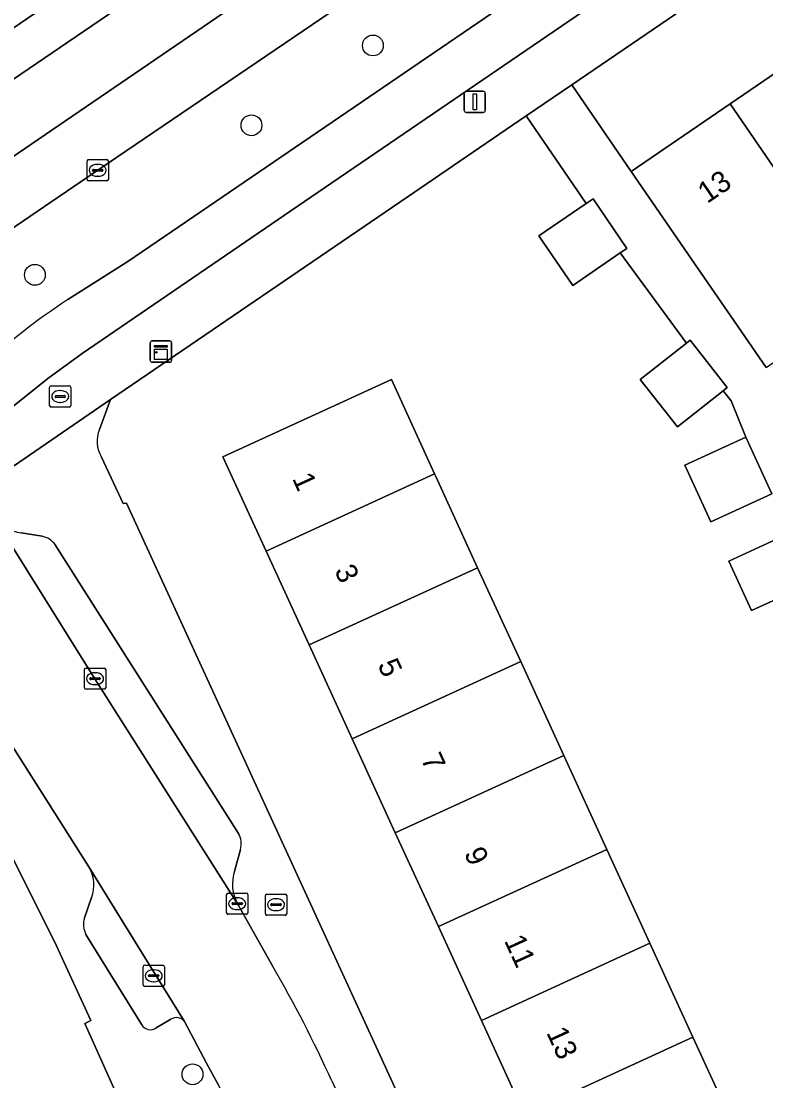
# Model space of a CAD drawing. Extents: x 158086 to 159499, y 382904 to 383981.
# Drawn here: x 158772.55 to 158807.5, y 383708.51 to 383758.27 of the extents above; entities that cross this region are included whole.
import ezdxf

# ---------------------------------------------------------------- set-up
doc = ezdxf.new("R2010")
doc.units = 0
for name, color, linetype in [('IMGEO_Berm_groen', 7, 'Continuous'), ('IMGEO_Boom', 7, 'Continuous'), ('IMGEO_Brandkraan', 7, 'Continuous'), ('IMGEO_Erf', 7, 'Continuous'), ('IMGEO_Fietspad_gesloten', 7, 'Continuous'), ('IMGEO_Kast', 7, 'Continuous'), ('IMGEO_Kolk', 7, 'Continuous'), ('IMGEO_Lichtmast', 7, 'Continuous'), ('IMGEO_OVBaan_gesloten', 7, 'Continuous'), ('IMGEO_Pand', 7, 'Continuous'), ('IMGEO_Pand_nummerreeks', 7, 'Continuous'), ('IMGEO_Parkeervlak_open', 7, 'Continuous'), ('IMGEO_Rijbaan_lokaal_open', 7, 'Continuous'), ('IMGEO_Rijbaan_regionaal_gesloten', 7, 'Continuous'), ('IMGEO_Voetpad_open', 7, 'Continuous')]:
    doc.layers.add(name, color=color, linetype=linetype)

msp = doc.modelspace()

# ---------------------------------------------------------------- linework, layer by layer
at = {"layer": 'IMGEO_Berm_groen'}
for points in [[(158816.658, 383788.049), (158813.142, 383785.66), (158802.02, 383778.056), (158799.449, 383776.309), (158799.334, 383776.475), (158760.515, 383750), (158741.235, 383736.851), (158728.671, 383728.342), (158728.795, 383728.156), (158724.492, 383725.179), (158710.677, 383715.822)], [(158774.741, 383745.191), (158777.556, 383746.976), (158802.55, 383764.044), (158822.201, 383777.465), (158823.485, 383778.528)], [(158721.102, 383720.77), (158742.613, 383735.409), (158764.029, 383750), (158798.018, 383773.157)], [(158805.825, 383771.473), (158789.734, 383760.506), (158776.14, 383751.265), (158774.283, 383750), (158771.627, 383748.191), (158772.08, 383747.476), (158760.127, 383739.477), (158760.362, 383739.126), (158760.643, 383738.713)]]:
    msp.add_lwpolyline(points, dxfattribs=at)
msp.add_arc((158791.144, 383719.983), 30.075, 123.0517, 133.1374, dxfattribs=at)
at = {"layer": 'IMGEO_Boom'}
for centre in [(158789.06, 383757.129), (158783.358, 383753.378), (158773.193, 383746.354), (158780.593, 383708.812)]:
    msp.add_circle(centre, 0.489, dxfattribs=at)
at = {"layer": 'IMGEO_Brandkraan'}
for p, q in [((158773.881, 383740.217), (158773.881, 383741.069)), ((158773.956, 383741.143), (158774.808, 383741.143)), ((158774.882, 383741.069), (158774.882, 383740.217)), ((158774.14, 383740.637), (158774.14, 383740.649)), ((158774.578, 383740.6), (158774.18, 383740.6)), ((158774.183, 383740.686), (158774.581, 383740.686)), ((158774.369, 383740.923), (158774.394, 383740.923)), ((158774.624, 383740.649), (158774.624, 383740.637)), ((158774.808, 383740.143), (158773.956, 383740.143)), ((158774.392, 383740.363), (158774.367, 383740.363)), ((158784.013, 383716.351), (158784.013, 383717.203)), ((158784.088, 383717.277), (158784.94, 383717.277)), ((158785.014, 383717.203), (158785.014, 383716.351)), ((158784.272, 383716.771), (158784.272, 383716.783)), ((158784.71, 383716.734), (158784.312, 383716.734)), ((158784.315, 383716.82), (158784.713, 383716.82)), ((158784.501, 383717.057), (158784.526, 383717.057)), ((158784.756, 383716.783), (158784.756, 383716.771)), ((158784.94, 383716.277), (158784.088, 383716.277)), ((158784.524, 383716.497), (158784.499, 383716.497))]:
    msp.add_line(p, q, dxfattribs=at)
for points in [[(158773.881, 383740.217), (158773.881, 383741.069)], [(158773.956, 383741.143), (158774.808, 383741.143)], [(158774.882, 383741.069), (158774.882, 383740.217)], [(158774.808, 383740.143), (158773.956, 383740.143)], [(158784.013, 383716.351), (158784.013, 383717.203)], [(158784.088, 383717.277), (158784.94, 383717.277)], [(158785.014, 383717.203), (158785.014, 383716.351)], [(158784.94, 383716.277), (158784.088, 383716.277)]]:
    msp.add_lwpolyline(points, dxfattribs=at)
for centre, radius, start, end in [((158773.958, 383741.067), 0.0765, 91.552, 178.448), ((158773.958, 383741.067), 0.0765, 91.552, 178.448), ((158774.806, 383741.067), 0.0765, 1.552, 88.448), ((158774.806, 383741.067), 0.0765, 1.552, 88.448), ((158774.18, 383740.646), 0.0403, 85.8775, 175.7526), ((158774.177, 383740.636), 0.0366, 178.938, 274.7102), ((158774.581, 383740.643), 0.043, 264.8664, 352.4533), ((158774.585, 383740.648), 0.0386, 1.7309, 96.639), ((158773.958, 383740.219), 0.0765, 181.552, 268.448), ((158773.958, 383740.219), 0.0765, 181.552, 268.448), ((158774.806, 383740.219), 0.0765, 271.552, 358.448), ((158774.806, 383740.219), 0.0765, 271.552, 358.448), ((158784.09, 383717.201), 0.0765, 91.552, 178.448), ((158784.09, 383717.201), 0.0765, 91.552, 178.448), ((158784.938, 383717.201), 0.0765, 1.552, 88.448), ((158784.938, 383717.201), 0.0765, 1.552, 88.448), ((158784.312, 383716.78), 0.0403, 85.8775, 175.7526), ((158784.309, 383716.77), 0.0366, 178.938, 274.7102), ((158784.713, 383716.777), 0.043, 264.8664, 352.4533), ((158784.717, 383716.782), 0.0386, 1.7309, 96.639), ((158784.09, 383716.353), 0.0765, 181.552, 268.448), ((158784.09, 383716.353), 0.0765, 181.552, 268.448), ((158784.938, 383716.353), 0.0765, 271.552, 358.448), ((158784.938, 383716.353), 0.0765, 271.552, 358.448)]:
    msp.add_arc(centre, radius, start, end, dxfattribs=at)
for centre, major_axis, ratio, start_param, end_param in [((158774.368, 383740.643), (-0.387, 0.002), 0.722429, 4.712389, 7.853982), ((158774.393, 383740.643), (-0.39, 0.002), 0.717154, 1.570796, 4.712389), ((158784.5, 383716.777), (-0.387, 0.002), 0.722429, 4.712389, 7.853982), ((158784.525, 383716.777), (-0.39, 0.002), 0.717154, 1.570796, 4.712389)]:
    msp.add_ellipse(centre, major_axis=major_axis, ratio=ratio, start_param=start_param, end_param=end_param, dxfattribs=at)
at = {"layer": 'IMGEO_Erf'}
for points in [[(158828.287, 383775.67), (158798.403, 383755.28), (158801.18, 383751.21), (158805.832, 383754.388), (158809.98, 383757.221), (158815.523, 383761.008)], [(158807.793, 383736.077), (158804.919, 383734.759), (158803.698, 383737.422), (158806.572, 383738.74), (158805.879, 383740.432), (158805.505, 383740.907), (158803.354, 383739.218), (158801.608, 383741.441), (158803.777, 383743.145), (158800.669, 383747.382), (158798.442, 383745.86), (158796.852, 383748.189), (158799.065, 383749.7), (158796.257, 383753.816), (158790.665, 383750), (158776.735, 383740.495), (158776.222, 383739.093)], [(158796.175, 383706.929), (158794.154, 383711.338), (158792.132, 383715.748), (158790.11, 383720.157), (158788.089, 383724.567), (158786.067, 383728.975), (158784.045, 383733.385), (158782.018, 383737.807), (158789.927, 383741.433), (158791.954, 383737.012), (158792.011, 383736.888), (158793.976, 383732.602), (158795.998, 383728.192), (158798.02, 383723.783), (158800.041, 383719.374), (158802.063, 383714.964), (158804.085, 383710.556), (158806.107, 383706.145)], [(158776.323, 383737.792), (158777.33, 383735.613), (158777.497, 383735.633), (158789.206, 383710.108), (158805.585, 383674.403)], [(158809.688, 383731.896), (158806.834, 383730.587), (158805.766, 383732.916), (158808.62, 383734.225)], [(158781.227, 383699.02), (158778.013, 383705.686), (158775.541, 383711.2), (158775.817, 383711.336), (158774.551, 383714.086), (158774.133, 383715.014), (158771.947, 383719.354), (158771.002, 383721.244), (158769.87, 383723.052), (158768.732, 383724.768), (158765.785, 383728.593)]]:
    msp.add_lwpolyline(points, dxfattribs=at)
msp.add_arc((158777.546, 383738.541), 1.434, 157.3799, 211.4984, dxfattribs=at)
at = {"layer": 'IMGEO_Fietspad_gesloten'}
for points in [[(158830.354, 383779.781), (158827.596, 383781.298), (158826.331, 383780.469), (158823.485, 383778.528), (158822.201, 383777.465), (158802.55, 383764.044), (158777.556, 383746.976), (158774.741, 383745.191)], [(158732.131, 383712.285), (158735.219, 383714.375), (158747.675, 383722.852), (158762.47, 383732.937), (158763.384, 383733.529), (158765.012, 383734.699), (158766.61, 383735.911), (158770.209, 383738.701), (158772.212, 383740.22), (158773.808, 383741.481), (158775.412, 383742.665), (158786.151, 383750), (158825.828, 383777.101), (158827.694, 383778.373)]]:
    msp.add_lwpolyline(points, dxfattribs=at)
msp.add_arc((158791.144, 383719.983), 30.075, 123.0517, 133.1374, dxfattribs=at)
at = {"layer": 'IMGEO_Kast'}
for p, q in [((158778.61, 383742.325), (158778.61, 383743.166)), ((158778.61, 383743.166), (158778.61, 383742.325)), ((158778.685, 383743.25), (158779.526, 383743.25)), ((158779.526, 383743.25), (158778.685, 383743.25)), ((158779.61, 383743.175), (158779.61, 383742.334)), ((158779.61, 383742.334), (158779.61, 383743.175)), ((158779.535, 383742.25), (158778.694, 383742.25)), ((158778.694, 383742.25), (158779.535, 383742.25))]:
    msp.add_line(p, q, dxfattribs=at)
for points in [[(158778.805, 383743.04), (158779.405, 383743.04), (158779.405, 383742.955), (158778.805, 383742.955), (158778.805, 383743.04)], [(158778.805, 383742.865), (158779.405, 383742.865), (158779.405, 383742.376), (158778.805, 383742.376), (158778.805, 383742.865)]]:
    msp.add_lwpolyline(points, dxfattribs=at)
msp.add_circle((158778.889, 383742.714), 0.0377, dxfattribs=at)
for centre, start, end in [((158778.688, 383743.172), 92.4484, 184.2845), ((158778.688, 383743.172), 92.4484, 184.2845), ((158779.532, 383743.172), 2.4484, 94.2845), ((158779.532, 383743.172), 2.4484, 94.2845), ((158778.688, 383742.328), 182.4484, 274.2845), ((158778.688, 383742.328), 182.4484, 274.2845), ((158779.532, 383742.328), 272.4484, 4.2845), ((158779.532, 383742.328), 272.4484, 4.2845)]:
    msp.add_arc(centre, 0.0779, start, end, dxfattribs=at)
at = {"layer": 'IMGEO_Kolk'}
for p, q in [((158775.64, 383750.838), (158775.64, 383751.69)), ((158775.715, 383751.764), (158776.567, 383751.764)), ((158776.128, 383751.544), (158776.153, 383751.544)), ((158776.641, 383751.69), (158776.641, 383750.838)), ((158775.899, 383751.258), (158775.899, 383751.27)), ((158776.337, 383751.221), (158775.939, 383751.221)), ((158775.942, 383751.307), (158776.34, 383751.307)), ((158776.151, 383750.984), (158776.126, 383750.984)), ((158776.383, 383751.27), (158776.383, 383751.258)), ((158776.567, 383750.764), (158775.715, 383750.764)), ((158775.517, 383726.965), (158775.517, 383727.817)), ((158775.592, 383727.891), (158776.444, 383727.891)), ((158776.005, 383727.671), (158776.03, 383727.671)), ((158776.518, 383727.817), (158776.518, 383726.965)), ((158775.776, 383727.385), (158775.776, 383727.397)), ((158776.214, 383727.348), (158775.816, 383727.348)), ((158775.819, 383727.434), (158776.217, 383727.434)), ((158776.028, 383727.111), (158776.003, 383727.111)), ((158776.26, 383727.397), (158776.26, 383727.385)), ((158776.444, 383726.891), (158775.592, 383726.891)), ((158782.188, 383716.398), (158782.188, 383717.25)), ((158782.263, 383717.324), (158783.115, 383717.324)), ((158783.189, 383717.25), (158783.189, 383716.398)), ((158782.447, 383716.818), (158782.447, 383716.83)), ((158782.885, 383716.781), (158782.487, 383716.781)), ((158782.49, 383716.867), (158782.888, 383716.867)), ((158782.676, 383717.104), (158782.701, 383717.104)), ((158782.931, 383716.83), (158782.931, 383716.818)), ((158783.115, 383716.324), (158782.263, 383716.324)), ((158782.699, 383716.544), (158782.674, 383716.544)), ((158778.271, 383713.014), (158778.271, 383713.866)), ((158778.346, 383713.94), (158779.198, 383713.94)), ((158778.759, 383713.72), (158778.784, 383713.72)), ((158779.272, 383713.866), (158779.272, 383713.014)), ((158778.53, 383713.434), (158778.53, 383713.446)), ((158778.968, 383713.397), (158778.57, 383713.397)), ((158778.573, 383713.483), (158778.971, 383713.483)), ((158778.782, 383713.16), (158778.757, 383713.16)), ((158779.014, 383713.446), (158779.014, 383713.434)), ((158779.198, 383712.94), (158778.346, 383712.94))]:
    msp.add_line(p, q, dxfattribs=at)
for points in [[(158775.64, 383750.838), (158775.64, 383751.69)], [(158775.715, 383751.764), (158776.567, 383751.764)], [(158776.641, 383751.69), (158776.641, 383750.838)], [(158776.567, 383750.764), (158775.715, 383750.764)], [(158775.517, 383726.965), (158775.517, 383727.817)], [(158775.592, 383727.891), (158776.444, 383727.891)], [(158776.518, 383727.817), (158776.518, 383726.965)], [(158776.444, 383726.891), (158775.592, 383726.891)], [(158782.188, 383716.398), (158782.188, 383717.25)], [(158782.263, 383717.324), (158783.115, 383717.324)], [(158783.189, 383717.25), (158783.189, 383716.398)], [(158783.115, 383716.324), (158782.263, 383716.324)], [(158778.271, 383713.014), (158778.271, 383713.866)], [(158778.346, 383713.94), (158779.198, 383713.94)], [(158779.272, 383713.866), (158779.272, 383713.014)], [(158779.198, 383712.94), (158778.346, 383712.94)]]:
    msp.add_lwpolyline(points, dxfattribs=at)
for centre, radius, start, end in [((158775.717, 383751.688), 0.0765, 91.552, 178.448), ((158775.717, 383751.688), 0.0765, 91.552, 178.448), ((158776.565, 383751.688), 0.0765, 1.552, 88.448), ((158776.565, 383751.688), 0.0765, 1.552, 88.448), ((158775.939, 383751.267), 0.0403, 85.8775, 175.7526), ((158775.936, 383751.257), 0.0366, 178.938, 274.7102), ((158776.34, 383751.264), 0.043, 264.8664, 352.4533), ((158776.344, 383751.269), 0.0386, 1.7309, 96.639), ((158775.717, 383750.84), 0.0765, 181.552, 268.448), ((158775.717, 383750.84), 0.0765, 181.552, 268.448), ((158776.565, 383750.84), 0.0765, 271.552, 358.448), ((158776.565, 383750.84), 0.0765, 271.552, 358.448), ((158775.594, 383727.815), 0.0765, 91.552, 178.448), ((158775.594, 383727.815), 0.0765, 91.552, 178.448), ((158776.442, 383727.815), 0.0765, 1.552, 88.448), ((158776.442, 383727.815), 0.0765, 1.552, 88.448), ((158775.816, 383727.394), 0.0403, 85.8775, 175.7526), ((158775.813, 383727.384), 0.0366, 178.938, 274.7102), ((158776.217, 383727.391), 0.043, 264.8664, 352.4533), ((158776.221, 383727.396), 0.0386, 1.7309, 96.639), ((158775.594, 383726.967), 0.0765, 181.552, 268.448), ((158775.594, 383726.967), 0.0765, 181.552, 268.448), ((158776.442, 383726.967), 0.0765, 271.552, 358.448), ((158776.442, 383726.967), 0.0765, 271.552, 358.448), ((158782.265, 383717.248), 0.0765, 91.552, 178.448), ((158782.265, 383717.248), 0.0765, 91.552, 178.448), ((158783.113, 383717.248), 0.0765, 1.552, 88.448), ((158783.113, 383717.248), 0.0765, 1.552, 88.448), ((158782.487, 383716.827), 0.0403, 85.8775, 175.7526), ((158782.484, 383716.817), 0.0366, 178.938, 274.7102), ((158782.888, 383716.824), 0.043, 264.8664, 352.4533), ((158782.892, 383716.829), 0.0386, 1.7309, 96.639), ((158782.265, 383716.4), 0.0765, 181.552, 268.448), ((158782.265, 383716.4), 0.0765, 181.552, 268.448), ((158783.113, 383716.4), 0.0765, 271.552, 358.448), ((158783.113, 383716.4), 0.0765, 271.552, 358.448), ((158778.348, 383713.864), 0.0765, 91.552, 178.448), ((158778.348, 383713.864), 0.0765, 91.552, 178.448), ((158779.196, 383713.864), 0.0765, 1.552, 88.448), ((158779.196, 383713.864), 0.0765, 1.552, 88.448), ((158778.57, 383713.443), 0.0403, 85.8775, 175.7526), ((158778.567, 383713.433), 0.0366, 178.938, 274.7102), ((158778.971, 383713.44), 0.043, 264.8664, 352.4533), ((158778.975, 383713.445), 0.0386, 1.7309, 96.639), ((158778.348, 383713.016), 0.0765, 181.552, 268.448), ((158778.348, 383713.016), 0.0765, 181.552, 268.448), ((158779.196, 383713.016), 0.0765, 271.552, 358.448), ((158779.196, 383713.016), 0.0765, 271.552, 358.448)]:
    msp.add_arc(centre, radius, start, end, dxfattribs=at)
for centre, major_axis, ratio, start_param, end_param in [((158776.127, 383751.264), (-0.387, 0.002), 0.722429, 4.712389, 7.853982), ((158776.152, 383751.264), (-0.39, 0.002), 0.717154, 1.570796, 4.712389), ((158776.004, 383727.391), (-0.387, 0.002), 0.722429, 4.712389, 7.853982), ((158776.029, 383727.391), (-0.39, 0.002), 0.717154, 1.570796, 4.712389), ((158782.675, 383716.824), (-0.387, 0.002), 0.722429, 4.712389, 7.853982), ((158782.7, 383716.824), (-0.39, 0.002), 0.717154, 1.570796, 4.712389), ((158778.758, 383713.44), (-0.387, 0.002), 0.722429, 4.712389, 7.853982), ((158778.783, 383713.44), (-0.39, 0.002), 0.717154, 1.570796, 4.712389)]:
    msp.add_ellipse(centre, major_axis=major_axis, ratio=ratio, start_param=start_param, end_param=end_param, dxfattribs=at)
at = {"layer": 'IMGEO_Lichtmast'}
for p, q in [((158793.446, 383754.979), (158794.236, 383754.979)), ((158794.236, 383754.979), (158793.446, 383754.979)), ((158793.346, 383754.079), (158793.346, 383754.879)), ((158793.346, 383754.879), (158793.346, 383754.079)), ((158794.336, 383754.879), (158794.336, 383754.079)), ((158794.336, 383754.079), (158794.336, 383754.879)), ((158794.236, 383753.979), (158793.446, 383753.979)), ((158793.446, 383753.979), (158794.236, 383753.979))]:
    msp.add_line(p, q, dxfattribs=at)
msp.add_lwpolyline([(158793.766, 383754.854), (158793.916, 383754.854), (158793.916, 383754.104), (158793.766, 383754.104), (158793.766, 383754.854)], dxfattribs=at)
for centre, start, end in [((158793.446, 383754.879), 90, 180), ((158793.446, 383754.879), 90, 180), ((158794.236, 383754.879), 0, 90), ((158794.236, 383754.879), 360, 90), ((158793.446, 383754.079), 180, 270), ((158793.446, 383754.079), 180, 270), ((158794.236, 383754.079), 270, 0), ((158794.236, 383754.079), 270, 0)]:
    msp.add_arc(centre, 0.1, start, end, dxfattribs=at)
at = {"layer": 'IMGEO_OVBaan_gesloten'}
msp.add_lwpolyline([(158709.341, 383716.859), (158710.255, 383715.53), (158710.677, 383715.822), (158724.492, 383725.179), (158728.795, 383728.156), (158728.671, 383728.342), (158741.235, 383736.851), (158760.515, 383750), (158799.334, 383776.475), (158799.449, 383776.309), (158802.02, 383778.056), (158813.142, 383785.66), (158816.658, 383788.049), (158817.037, 383788.315), (158815.971, 383789.724)], close=True, dxfattribs=at)
at = {"layer": 'IMGEO_Pand'}
for points in [[(158814.639, 383750.401), (158809.98, 383757.221), (158805.832, 383754.388), (158808.83, 383750), (158810.489, 383747.572), (158814.051, 383750)], [(158805.832, 383754.388), (158801.18, 383751.21), (158802.013, 383750), (158804.014, 383747.091), (158805.86, 383744.416), (158807.517, 383742.011), (158812.13, 383745.189), (158810.489, 383747.572), (158808.83, 383750)], [(158799.065, 383749.7), (158796.852, 383748.189), (158798.442, 383745.86), (158800.669, 383747.382), (158800.986, 383747.599), (158799.397, 383749.927)], [(158805.505, 383740.907), (158805.696, 383741.057), (158803.95, 383743.28), (158803.777, 383743.145), (158801.608, 383741.441), (158803.354, 383739.218)], [(158791.954, 383737.012), (158789.927, 383741.433), (158782.018, 383737.807), (158784.045, 383733.385)], [(158806.572, 383738.74), (158803.698, 383737.422), (158804.919, 383734.759), (158807.793, 383736.077)], [(158791.954, 383737.012), (158784.045, 383733.385), (158786.067, 383728.975), (158793.976, 383732.602), (158792.011, 383736.888)], [(158808.62, 383734.225), (158805.766, 383732.916), (158806.834, 383730.587), (158809.688, 383731.896)], [(158795.998, 383728.192), (158793.976, 383732.602), (158786.067, 383728.975), (158788.089, 383724.567)], [(158795.998, 383728.192), (158788.089, 383724.567), (158790.11, 383720.157), (158798.02, 383723.783)], [(158790.11, 383720.157), (158792.132, 383715.748), (158800.041, 383719.374), (158798.02, 383723.783)], [(158794.154, 383711.338), (158802.063, 383714.964), (158800.041, 383719.374), (158792.132, 383715.748)], [(158804.085, 383710.556), (158802.063, 383714.964), (158794.154, 383711.338), (158796.175, 383706.929)], [(158798.197, 383702.519), (158806.107, 383706.145), (158804.085, 383710.556), (158796.175, 383706.929)]]:
    msp.add_lwpolyline(points, close=True, dxfattribs=at)
at = {"layer": 'IMGEO_Parkeervlak_open'}
for points in [[(158771.231, 383735.01), (158776.014, 383727.39), (158782.737, 383716.774)], [(158773.527, 383734.084), (158772.55, 383734.245)], [(158782.757, 383720.125), (158774.152, 383733.676)], [(158782.58, 383718.392), (158782.849, 383719.372)], [(158780.215, 383711.296), (158778.878, 383713.44), (158775.73, 383718.558)], [(158775.852, 383717.107), (158775.517, 383716.152)], [(158775.591, 383715.376), (158778.208, 383711.13)], [(158778.887, 383710.988), (158779.576, 383711.397)]]:
    msp.add_lwpolyline(points, dxfattribs=at)
for centre, radius, start, end in [((158772.735, 383736.083), 1.847, 215.5123, 264.2615), ((158773.276, 383733.017), 1.097, 36.9656, 76.7614), ((158781.81, 383719.627), 1.069, 346.1929, 27.7386), ((158774.268, 383717.704), 1.693, 339.3344, 30.2779), ((158784.31, 383717.743), 1.848, 159.4469, 211.6376), ((158776.493, 383715.854), 1.021, 163.0071, 207.8875), ((158779.841, 383711.002), 0.475, 38.1443, 123.892), ((158778.615, 383711.381), 0.478, 211.6501, 304.7257)]:
    msp.add_arc(centre, radius, start, end, dxfattribs=at)
at = {"layer": 'IMGEO_Rijbaan_lokaal_open'}
for points in [[(158784.363, 383713.877), (158782.737, 383716.774), (158776.014, 383727.39), (158771.231, 383735.01)], [(158771.823, 383724.71), (158775.73, 383718.558), (158778.878, 383713.44), (158780.215, 383711.296), (158781.254, 383709.334), (158781.812, 383708.309), (158785.606, 383700.446), (158792.674, 383684.925), (158804.687, 383658.675), (158809.596, 383647.846), (158810.868, 383644.932), (158811.186, 383644.203), (158812.399, 383641.507), (158812.517, 383641.251), (158816.946, 383643.209), (158816.839, 383643.459), (158815.556, 383646.258), (158813.541, 383650.795), (158812.006, 383654.285), (158807.971, 383663.164), (158805.197, 383669.18), (158804.063, 383671.602), (158802.944, 383674.19), (158794.421, 383692.955)]]:
    msp.add_lwpolyline(points, dxfattribs=at)
msp.add_arc((158731.965, 383683.516), 60.559, 24.37236, 30.08974, dxfattribs=at)
at = {"layer": 'IMGEO_Rijbaan_regionaal_gesloten'}
for points in [[(158819.762, 383784.014), (158817.93, 383786.344), (158814.263, 383784.016), (158810.431, 383781.548), (158806.272, 383778.787), (158801.32, 383775.397), (158798.018, 383773.157), (158764.029, 383750), (158742.613, 383735.409), (158721.102, 383720.77)], [(158713.106, 383714.753), (158712.009, 383713.842), (158713.729, 383711.318), (158721.008, 383716.999), (158733.08, 383725.345), (158755.207, 383740.379), (158769.14, 383749.844), (158808.862, 383776.996), (158819.762, 383784.014)], [(158821.581, 383781.699), (158819.762, 383784.014), (158808.862, 383776.996), (158769.14, 383749.844), (158755.207, 383740.379), (158733.08, 383725.345), (158721.008, 383716.999), (158713.729, 383711.318), (158715.424, 383708.831), (158716.371, 383709.627)], [(158760.049, 383740.306), (158771.627, 383748.191), (158774.283, 383750), (158776.14, 383751.265), (158789.734, 383760.506), (158805.825, 383771.473)]]:
    msp.add_lwpolyline(points, dxfattribs=at)
at = {"layer": 'IMGEO_Voetpad_open'}
for points in [[(158825.828, 383777.101), (158786.151, 383750), (158775.412, 383742.665), (158773.808, 383741.481), (158772.212, 383740.22)], [(158776.735, 383740.495), (158790.665, 383750), (158796.257, 383753.816), (158798.403, 383755.28), (158828.287, 383775.67), (158828.874, 383776.067)], [(158807.517, 383742.011), (158805.86, 383744.416), (158804.014, 383747.091), (158802.013, 383750), (158801.18, 383751.21), (158798.403, 383755.28), (158796.257, 383753.816), (158799.065, 383749.7), (158799.397, 383749.927), (158800.986, 383747.599), (158800.669, 383747.382), (158803.777, 383743.145), (158803.95, 383743.28), (158805.696, 383741.057), (158805.505, 383740.907), (158805.879, 383740.432), (158806.572, 383738.74), (158807.793, 383736.077)], [(158770.42, 383736.17), (158776.735, 383740.495)], [(158776.222, 383739.093), (158776.735, 383740.495), (158770.42, 383736.17), (158770.783, 383735.634), (158771.231, 383735.01)], [(158777.497, 383735.633), (158777.33, 383735.613), (158776.323, 383737.792)], [(158787.127, 383708.506), (158788.277, 383705.978), (158791.127, 383700.082), (158794.421, 383692.955), (158802.944, 383674.19), (158804.063, 383671.602), (158805.197, 383669.18), (158807.49, 383670.238), (158805.585, 383674.403), (158789.206, 383710.108), (158777.497, 383735.633)], [(158772.55, 383734.245), (158773.527, 383734.084)], [(158774.152, 383733.676), (158782.757, 383720.125)], [(158775.73, 383718.558), (158771.823, 383724.71), (158766.676, 383732.834), (158766.317, 383733.352), (158762.87, 383730.983)], [(158765.785, 383728.593), (158768.732, 383724.768), (158769.87, 383723.052), (158771.002, 383721.244), (158771.947, 383719.354), (158774.133, 383715.014), (158774.551, 383714.086), (158775.817, 383711.336), (158775.541, 383711.2), (158778.013, 383705.686), (158781.227, 383699.02), (158806.328, 383643.775), (158808.733, 383644.414), (158806.433, 383649.487), (158806.073, 383649.975), (158802.567, 383657.709)], [(158782.849, 383719.372), (158782.58, 383718.392)], [(158775.517, 383716.152), (158775.852, 383717.107)], [(158782.737, 383716.774), (158784.363, 383713.877)], [(158778.208, 383711.13), (158775.591, 383715.376)], [(158779.576, 383711.397), (158778.887, 383710.988)], [(158781.812, 383708.309), (158781.254, 383709.334), (158780.215, 383711.296)]]:
    msp.add_lwpolyline(points, dxfattribs=at)
for centre, radius, start, end in [((158777.546, 383738.541), 1.434, 157.3799, 211.4984), ((158772.735, 383736.083), 1.847, 215.5123, 264.2615), ((158773.276, 383733.017), 1.097, 36.9656, 76.7614), ((158781.81, 383719.627), 1.069, 346.1929, 27.7386), ((158774.268, 383717.704), 1.693, 339.3344, 30.2779), ((158784.31, 383717.743), 1.848, 159.4469, 211.6376), ((158776.493, 383715.854), 1.021, 163.0071, 207.8875), ((158731.965, 383683.516), 60.559, 24.37236, 30.08974), ((158779.841, 383711.002), 0.475, 38.1443, 123.892), ((158778.615, 383711.381), 0.478, 211.6501, 304.7257)]:
    msp.add_arc(centre, radius, start, end, dxfattribs=at)

# ---------------------------------------------------------------- texts
at = {"layer": 'IMGEO_Pand_nummerreeks'}
for s, rotation, p in [('13', 34.3388, (158804.75, 383749.677)), ('1', 294.631, (158785.256, 383736.792)), ('3', 294.631, (158787.237, 383732.472)), ('5', 294.631, (158789.265, 383728.048)), ('7', 294.631, (158791.293, 383723.624)), ('9', 294.631, (158793.322, 383719.2)), ('11', 294.631, (158795.206, 383715.09)), ('13', 294.631, (158797.187, 383710.77))]:
    msp.add_text(s, height=1, rotation=rotation, dxfattribs=at).set_placement(p)

doc.saveas('drawing.dxf')
